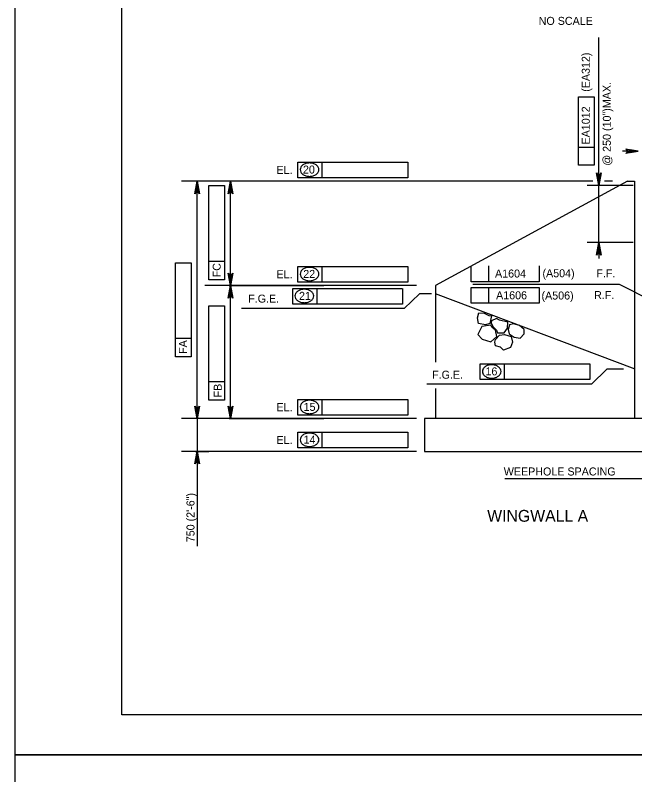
# Model space of a CAD drawing. Extents: x 638340 to 640241, y 295465 to 298435.
# Drawn here: x 638435.5 to 638667.6, y 297834 to 298118.7 of the extents above; entities that cross this region are included whole.
import ezdxf

# ---------------------------------------------------------------- set-up
doc = ezdxf.new("R2010")
doc.units = 0
for name, color, linetype in [('1', 7, 'Continuous'), ('10', 7, 'Continuous'), ('2', 7, 'Continuous'), ('3', 7, 'Continuous'), ('4', 7, 'Continuous'), ('PLT-BNDY', 7, 'Continuous')]:
    doc.layers.add(name, color=color, linetype=linetype)

# ---------------------------------------------------------------- blocks, each defined once
blk = doc.blocks.new('ROCK')
at = {"layer": '4'}
for points in [[(2.36725, 1.088), (2.2065, 0.82625), (2.378625, 0.506625), (2.66975, 0.3095), (3.128875, 0.403375), (3.48475, 0.6775), (3.4915, 1.123375), (3.25625, 1.36725), (2.783625, 1.308375)], [(1.10175, -0.02725), (1.4015, -0.159125), (1.78825, -0.148875), (1.980875, -0.266), (2.343375, 0.09475), (2.27875, 0.5505), (1.969375, 0.883), (1.4225, 0.553625), (1.152875, 0.479), (1.0105, 0.082)], [(0.74675, 0.359875), (0.882, 0.16), (1.072875, -0.144), (0.892, -0.457375), (0.448125, -0.758625), (0.1, -0.49325), (-0.095, -0.146375), (0.202875, 0.1025), (0.579125, 0.219875)], [(2.231375, -0.71725), (2.2025, -0.266375), (2.45475, 0.037125), (2.9085, 0.28875), (3.2995, 0.047625), (3.46875, -0.344), (3.231625, -0.855), (2.92, -0.860375), (2.5765, -1.054625), (2.340375, -0.904375)], [(1.2085, -0.192875), (0.778375, -0.737625), (1.008375, -1.391375), (1.48725, -1.396875), (2.09825, -1.106625), (2.133375, -0.486375), (1.723125, -0.203375), (1.37425, -0.239875)]]:
    blk.add_lwpolyline(points, close=True, dxfattribs=at)
blk = doc.blocks.new('V')
at = {"layer": '1'}
blk.add_line((0, 0), (0, 0), dxfattribs=at)

msp = doc.modelspace()

# ---------------------------------------------------------------- linework, layer by layer
at = {"layer": '10'}
for p, q in [((638664.88, 298056.46), (638592.95, 298017.33)), ((638664.88, 298056.46), (638667.54, 298056.46)), ((638667.54, 298056.46), (638667.54, 297967.5)), ((638592.95, 298017.33), (638592.95, 297988.6)), ((638667.76, 297985.96), (638592.95, 298014.26)), ((638592.95, 297978.83), (638592.95, 297967.5)), ((638588.85, 297967.5), (638588.85, 297955.2)), ((638750.07, 297967.5), (638588.85, 297967.5)), ((638588.85, 297955.2), (638970.09, 297955.2))]:
    msp.add_line(p, q, dxfattribs=at)
at = {"layer": '2'}
for p, q in [((638475.46, 297856.46), (638475.46, 298420.46)), ((639261.46, 297856.46), (638475.46, 297856.46))]:
    msp.add_line(p, q, dxfattribs=at)
at = {"layer": '3'}
for p, q in [((638654.18, 298060.82), (638654.18, 298110.29)), ((638646.57, 298062.5), (638646.57, 298088.04)), ((638646.57, 298088.04), (638652.48, 298088.04)), ((638652.48, 298088.04), (638652.48, 298062.5)), ((638652.48, 298069.1), (638646.57, 298069.1)), ((638668.89, 298067.71), (638663, 298067.71)), ((638541.38, 298063.64), (638550.55, 298063.64)), ((638541.38, 298057.74), (638541.38, 298063.64)), ((638550.55, 298057.74), (638550.55, 298063.64)), ((638550.55, 298063.64), (638582.59, 298063.64)), ((638582.59, 298063.64), (638582.59, 298057.74)), ((638652.48, 298062.5), (638646.57, 298062.5)), ((638654.18, 298057.87), (638654.18, 298060.82)), ((638651.98, 298056.46), (638497.83, 298056.46)), ((638503.95, 298056.46), (638499.18, 298056.46)), ((638511.15, 298056.46), (638499.18, 298056.46)), ((638503.61, 297967.5), (638503.61, 298056.46)), ((638551.27, 298056.46), (638511.73, 298056.46)), ((638516.16, 298017.33), (638516.16, 298056.46)), ((638582.59, 298057.74), (638541.38, 298057.74)), ((638659.35, 298056.46), (638656.24, 298056.46)), ((638508.05, 298054.84), (638513.95, 298054.84)), ((638508.05, 298026.38), (638508.05, 298054.84)), ((638513.95, 298054.84), (638513.95, 298019.54)), ((638666.99, 298054.92), (638649.75, 298054.92)), ((638654.18, 298033.44), (638654.18, 298054.92)), ((638666.99, 298033.44), (638649.75, 298033.44)), ((638654.18, 298030.49), (638654.18, 298027.54)), ((638495.54, 298025.9), (638501.45, 298025.9)), ((638495.54, 297997.45), (638495.54, 298025.9)), ((638501.45, 298025.9), (638501.45, 297990.6)), ((638508.05, 298019.54), (638508.05, 298026.38)), ((638513.95, 298026.38), (638508.05, 298026.38)), ((638541.38, 298024.52), (638550.55, 298024.52)), ((638541.38, 298018.61), (638541.38, 298024.52)), ((638550.55, 298018.61), (638550.55, 298024.52)), ((638550.55, 298024.52), (638582.59, 298024.52)), ((638582.59, 298024.52), (638582.59, 298018.61)), ((638606.31, 298018.81), (638606.31, 298024.72)), ((638612.9, 298018.81), (638612.9, 298024.72)), ((638631.85, 298024.72), (638631.85, 298018.81)), ((638513.95, 298019.54), (638508.05, 298019.54)), ((638585.86, 298017.33), (638506.55, 298017.33)), ((638551.27, 298017.33), (638511.73, 298017.33)), ((638557.68, 298017.33), (638511.73, 298017.33)), ((638515.58, 298017.33), (638551.1, 298017.33)), ((638516.16, 297967.5), (638516.16, 298017.33)), ((638582.59, 298018.61), (638541.38, 298018.61)), ((638631.85, 298018.81), (638606.31, 298018.81)), ((638606.31, 298010.73), (638606.31, 298016.63)), ((638606.31, 298016.63), (638631.85, 298016.63)), ((638606.98, 298017.93), (638661.74, 298017.93)), ((638612.9, 298010.73), (638612.9, 298016.63)), ((638631.85, 298016.63), (638631.85, 298010.73)), ((638661.74, 298017.93), (638684.2, 298006.45)), ((638539.44, 298010.39), (638539.44, 298016.3)), ((638539.44, 298016.3), (638548.62, 298016.3)), ((638548.61, 298010.39), (638548.61, 298016.3)), ((638548.61, 298016.3), (638580.48, 298016.3)), ((638580.65, 298016.3), (638580.65, 298010.39)), ((638586.97, 298014.26), (638581.25, 298008.75)), ((638508.05, 298009.7), (638513.95, 298009.7)), ((638508.05, 297981.25), (638508.05, 298009.7)), ((638513.95, 298009.7), (638513.95, 297974.4)), ((638581.25, 298008.75), (638520.23, 298008.75)), ((638580.65, 298010.39), (638539.44, 298010.39)), ((638631.85, 298010.73), (638606.31, 298010.73)), ((638495.54, 297990.6), (638495.54, 297997.45)), ((638501.45, 297997.45), (638495.54, 297997.45)), ((638501.45, 297990.6), (638495.54, 297990.6)), ((638609.64, 297988), (638618.82, 297988)), ((638609.64, 297982.1), (638609.64, 297988)), ((638618.82, 297982.1), (638618.82, 297988)), ((638618.82, 297988), (638650.86, 297988)), ((638650.86, 297988), (638650.86, 297982.1)), ((638657.17, 297985.96), (638651.46, 297980.45)), ((638663.43, 297985.96), (638657.17, 297985.96)), ((638508.05, 297974.4), (638508.05, 297981.25)), ((638513.95, 297981.25), (638508.05, 297981.25)), ((638651.46, 297980.45), (638589.77, 297980.45)), ((638650.86, 297982.1), (638609.64, 297982.1)), ((638513.95, 297974.4), (638508.05, 297974.4)), ((638541.38, 297974.69), (638550.55, 297974.69)), ((638541.38, 297968.78), (638541.38, 297974.69)), ((638550.55, 297968.78), (638550.55, 297974.69)), ((638550.55, 297974.69), (638582.59, 297974.69)), ((638582.59, 297974.69), (638582.59, 297968.78)), ((638582.59, 297968.78), (638541.38, 297968.78)), ((638585.86, 297967.5), (638497.83, 297967.5)), ((638503.95, 297967.5), (638499.18, 297967.5)), ((638511.15, 297967.5), (638499.18, 297967.5)), ((638503.61, 297967.5), (638503.61, 297955.2)), ((638557.68, 297967.5), (638511.73, 297967.5)), ((638515.58, 297967.5), (638551.1, 297967.5)), ((638541.38, 297962.38), (638550.55, 297962.38)), ((638541.38, 297956.48), (638541.38, 297962.38)), ((638550.55, 297956.48), (638550.55, 297962.38)), ((638550.55, 297962.38), (638582.59, 297962.38)), ((638582.59, 297962.38), (638582.59, 297956.48)), ((638585.86, 297955.2), (638497.83, 297955.2)), ((638503.01, 297955.2), (638508.04, 297955.2)), ((638503.61, 297955.2), (638503.61, 297919.61)), ((638582.59, 297956.48), (638541.38, 297956.48)), ((638900.19, 297944.96), (638618.99, 297944.96))]:
    msp.add_line(p, q, dxfattribs=at)
for points in [[(638668.89, 298067.71), (638664.23, 298066.84), (638664.59, 298067.09), (638664.78, 298067.4), (638664.83, 298067.71), (638664.78, 298068.03), (638664.59, 298068.34), (638664.23, 298068.59), (638668.89, 298067.71), (638664.59, 298068.34), (638664.78, 298068.03), (638668.89, 298067.71), (638664.83, 298067.71), (638664.78, 298067.4), (638668.89, 298067.71), (638664.59, 298067.09)], [(638654.18, 298054.92), (638653.31, 298059.58), (638653.56, 298059.22), (638653.87, 298059.04), (638654.18, 298058.98), (638654.49, 298059.04), (638654.81, 298059.22), (638655.05, 298059.58), (638654.18, 298054.92), (638654.81, 298059.22), (638654.49, 298059.04), (638654.18, 298054.92), (638654.18, 298058.98), (638653.87, 298059.04), (638654.18, 298054.92), (638653.56, 298059.22)], [(638503.61, 298056.46), (638504.48, 298051.8), (638504.23, 298052.16), (638503.92, 298052.34), (638503.61, 298052.39), (638503.3, 298052.34), (638502.98, 298052.16), (638502.74, 298051.8), (638503.61, 298056.46), (638502.98, 298052.16), (638503.3, 298052.34), (638503.61, 298056.46), (638503.61, 298052.39), (638503.92, 298052.34), (638503.61, 298056.46), (638504.23, 298052.16)], [(638516.16, 298056.46), (638517.03, 298051.8), (638516.78, 298052.16), (638516.47, 298052.34), (638516.16, 298052.39), (638515.85, 298052.34), (638515.53, 298052.16), (638515.29, 298051.8), (638516.16, 298056.46), (638515.53, 298052.16), (638515.85, 298052.34), (638516.16, 298056.46), (638516.16, 298052.39), (638516.47, 298052.34), (638516.16, 298056.46), (638516.78, 298052.16)], [(638654.18, 298033.44), (638655.05, 298028.78), (638654.81, 298029.14), (638654.49, 298029.33), (638654.18, 298029.38), (638653.87, 298029.33), (638653.56, 298029.14), (638653.31, 298028.78), (638654.18, 298033.44), (638653.56, 298029.14), (638653.87, 298029.33), (638654.18, 298033.44), (638654.18, 298029.38), (638654.49, 298029.33), (638654.18, 298033.44), (638654.81, 298029.14)], [(638516.16, 298017.33), (638515.29, 298021.99), (638515.53, 298021.63), (638515.85, 298021.45), (638516.16, 298021.39), (638516.47, 298021.45), (638516.78, 298021.63), (638517.03, 298021.99), (638516.16, 298017.33), (638516.78, 298021.63), (638516.47, 298021.45), (638516.16, 298017.33), (638516.16, 298021.39), (638515.85, 298021.45), (638516.16, 298017.33), (638515.53, 298021.63)], [(638516.16, 298017.33), (638517.03, 298012.67), (638516.78, 298013.03), (638516.47, 298013.21), (638516.16, 298013.27), (638515.85, 298013.21), (638515.53, 298013.03), (638515.29, 298012.67), (638516.16, 298017.33), (638515.53, 298013.03), (638515.85, 298013.21), (638516.16, 298017.33), (638516.16, 298013.27), (638516.47, 298013.21), (638516.16, 298017.33), (638516.78, 298013.03)], [(638503.61, 297967.5), (638502.74, 297972.16), (638502.98, 297971.8), (638503.3, 297971.62), (638503.61, 297971.56), (638503.92, 297971.62), (638504.23, 297971.8), (638504.48, 297972.16), (638503.61, 297967.5), (638504.23, 297971.8), (638503.92, 297971.62), (638503.61, 297967.5), (638503.61, 297971.56), (638503.3, 297971.62), (638503.61, 297967.5), (638502.98, 297971.8)], [(638516.16, 297967.5), (638515.29, 297972.16), (638515.53, 297971.8), (638515.85, 297971.62), (638516.16, 297971.56), (638516.47, 297971.62), (638516.78, 297971.8), (638517.03, 297972.16), (638516.16, 297967.5), (638516.78, 297971.8), (638516.47, 297971.62), (638516.16, 297967.5), (638516.16, 297971.56), (638515.85, 297971.62), (638516.16, 297967.5), (638515.53, 297971.8)], [(638503.61, 297955.2), (638504.48, 297950.54), (638504.23, 297950.9), (638503.92, 297951.08), (638503.61, 297951.14), (638503.3, 297951.08), (638502.98, 297950.9), (638502.74, 297950.54), (638503.61, 297955.2), (638502.98, 297950.9), (638503.3, 297951.08), (638503.61, 297955.2), (638503.61, 297951.14), (638503.92, 297951.08), (638503.61, 297955.2), (638504.23, 297950.9)]]:
    msp.add_lwpolyline(points, dxfattribs=at)
for points in [[(638665.95, 298068.21), (638665.95, 298067.22), (638668.9, 298067.71)], [(638503.12, 298053.5), (638504.1, 298053.5), (638503.61, 298056.46)], [(638515.67, 298053.5), (638516.65, 298053.5), (638516.16, 298056.46)], [(638653.69, 298057.87), (638654.68, 298057.87), (638654.18, 298054.92)], [(638653.69, 298030.49), (638654.68, 298030.49), (638654.18, 298033.44)], [(638515.67, 298020.28), (638516.65, 298020.28), (638516.16, 298017.33)], [(638515.67, 298014.38), (638516.65, 298014.38), (638516.16, 298017.33)], [(638503.12, 297970.45), (638504.1, 297970.45), (638503.61, 297967.5)], [(638515.67, 297970.45), (638516.65, 297970.45), (638516.16, 297967.5)], [(638503.12, 297952.24), (638504.1, 297952.24), (638503.61, 297955.2)]]:
    msp.add_lwpolyline(points, close=True, dxfattribs=at)
for centre, radius, start, end in [((638544.88, 298060.33), 2.76, 125.6316, 149.9767), ((638545.41, 298059.6), 3.66, 106.5358, 125.6316), ((638545.75, 298058.44), 4.87, 90, 106.5358), ((638545.75, 298058.44), 4.87, 73.4642, 90), ((638546.1, 298059.6), 3.66, 54.3684, 73.4642), ((638546.63, 298060.33), 2.76, 30.0233, 54.3684), ((638544.08, 298060.8), 1.83, 149.9767, 180), ((638544.08, 298060.8), 1.83, 180, 210.0233), ((638544.88, 298061.26), 2.76, 210.0233, 234.3684), ((638546.63, 298061.26), 2.76, 305.6316, 329.9767), ((638547.43, 298060.8), 1.83, 0, 30.0233), ((638547.43, 298060.8), 1.83, 329.9767, 0), ((638545.41, 298062), 3.66, 234.3684, 253.4642), ((638545.75, 298063.16), 4.87, 253.4642, 270), ((638545.75, 298063.16), 4.87, 270, 286.5358), ((638546.1, 298062), 3.66, 286.5358, 305.6316), ((638544.08, 298021.67), 1.83, 149.9767, 180), ((638544.88, 298021.21), 2.76, 125.6316, 149.9767), ((638545.41, 298020.47), 3.66, 106.5358, 125.6316), ((638545.75, 298019.31), 4.87, 90, 106.5358), ((638545.75, 298019.31), 4.87, 73.4642, 90), ((638546.1, 298020.47), 3.66, 54.3684, 73.4642), ((638546.63, 298021.21), 2.76, 30.0233, 54.3684), ((638547.43, 298021.67), 1.83, 0, 30.0233), ((638544.08, 298021.67), 1.83, 180, 210.0233), ((638544.88, 298022.14), 2.76, 210.0233, 234.3684), ((638545.41, 298022.87), 3.66, 234.3684, 253.4642), ((638545.75, 298024.03), 4.87, 253.4642, 270), ((638545.75, 298024.03), 4.87, 270, 286.5358), ((638546.1, 298022.87), 3.66, 286.5358, 305.6316), ((638546.63, 298022.14), 2.76, 305.6316, 329.9767), ((638547.43, 298021.67), 1.83, 329.9767, 0), ((638542.14, 298013.45), 1.83, 149.9767, 180), ((638542.95, 298012.99), 2.76, 125.6316, 149.9767), ((638543.47, 298012.25), 3.66, 106.5358, 125.6316), ((638543.82, 298011.09), 4.87, 90, 106.5358), ((638543.82, 298011.09), 4.87, 73.4642, 90), ((638544.16, 298012.25), 3.66, 54.3684, 73.4642), ((638544.69, 298012.99), 2.76, 30.0233, 54.3684), ((638545.5, 298013.45), 1.83, 0, 30.0233), ((638542.14, 298013.45), 1.83, 180, 210.0233), ((638542.95, 298013.92), 2.76, 210.0233, 234.3684), ((638543.47, 298014.65), 3.66, 234.3684, 253.4642), ((638543.82, 298015.81), 4.87, 253.4642, 270), ((638543.82, 298015.81), 4.87, 270, 286.5358), ((638544.16, 298014.65), 3.66, 286.5358, 305.6316), ((638544.69, 298013.92), 2.76, 305.6316, 329.9767), ((638545.5, 298013.45), 1.83, 329.9767, 0), ((638612.35, 297985.16), 1.83, 149.9767, 180), ((638612.35, 297985.16), 1.83, 180, 210.0233), ((638613.15, 297984.69), 2.76, 125.6316, 149.9767), ((638613.68, 297983.96), 3.66, 106.5358, 125.6316), ((638614.02, 297982.8), 4.87, 90, 106.5358), ((638614.02, 297982.8), 4.87, 73.4642, 90), ((638614.37, 297983.96), 3.66, 54.3684, 73.4642), ((638614.89, 297984.69), 2.76, 30.0233, 54.3684), ((638615.7, 297985.16), 1.83, 0, 30.0233), ((638615.7, 297985.16), 1.83, 329.9767, 0), ((638613.15, 297985.62), 2.76, 210.0233, 234.3684), ((638613.68, 297986.36), 3.66, 234.3684, 253.4642), ((638614.02, 297987.52), 4.87, 253.4642, 270), ((638614.02, 297987.52), 4.87, 270, 286.5358), ((638614.37, 297986.36), 3.66, 286.5358, 305.6316), ((638614.89, 297985.62), 2.76, 305.6316, 329.9767), ((638545.41, 297970.64), 3.66, 106.5358, 125.6316), ((638545.75, 297969.48), 4.87, 90, 106.5358), ((638545.75, 297969.48), 4.87, 73.4642, 90), ((638546.1, 297970.64), 3.66, 54.3684, 73.4642), ((638544.08, 297971.84), 1.83, 149.9767, 180), ((638544.08, 297971.84), 1.83, 180, 210.0233), ((638544.88, 297971.38), 2.76, 125.6316, 149.9767), ((638544.88, 297972.31), 2.76, 210.0233, 234.3684), ((638546.63, 297971.38), 2.76, 30.0233, 54.3684), ((638546.63, 297972.31), 2.76, 305.6316, 329.9767), ((638547.43, 297971.84), 1.83, 0, 30.0233), ((638547.43, 297971.84), 1.83, 329.9767, 0), ((638545.41, 297973.04), 3.66, 234.3684, 253.4642), ((638545.75, 297974.2), 4.87, 253.4642, 270), ((638545.75, 297974.2), 4.87, 270, 286.5358), ((638546.1, 297973.04), 3.66, 286.5358, 305.6316), ((638544.08, 297959.54), 1.83, 149.9767, 180), ((638544.08, 297959.54), 1.83, 180, 210.0233), ((638544.88, 297959.07), 2.76, 125.6316, 149.9767), ((638545.41, 297958.34), 3.66, 106.5358, 125.6316), ((638545.75, 297957.18), 4.87, 90, 106.5358), ((638545.75, 297957.18), 4.87, 73.4642, 90), ((638546.1, 297958.34), 3.66, 54.3684, 73.4642), ((638546.63, 297959.07), 2.76, 30.0233, 54.3684), ((638547.43, 297959.54), 1.83, 0, 30.0233), ((638547.43, 297959.54), 1.83, 329.9767, 0), ((638544.88, 297960), 2.76, 210.0233, 234.3684), ((638545.41, 297960.74), 3.66, 234.3684, 253.4642), ((638545.75, 297961.9), 4.87, 253.4642, 270), ((638545.75, 297961.9), 4.87, 270, 286.5358), ((638546.1, 297960.74), 3.66, 286.5358, 305.6316), ((638546.63, 297960), 2.76, 305.6316, 329.9767)]:
    msp.add_arc(centre, radius, start, end, dxfattribs=at)
at = {"layer": '4'}
msp.add_line((638591.41, 298014.26), (638586.97, 298014.26), dxfattribs=at)
at = {"layer": 'PLT-BNDY'}
for points in [[(638435.46, 298435.46), (639276.46, 298435.46), (639276.46, 297841.46), (638435.46, 297841.46)], [(638435.46, 297841.46), (639276.46, 297841.46), (639276.46, 297247.46), (638435.46, 297247.46)]]:
    msp.add_lwpolyline(points, close=True, dxfattribs=at)

# ---------------------------------------------------------------- block references
at = {"layer": '3', "xscale": 0.78743606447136, "yscale": 0.78743606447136}
for p in [(638564.69, 298024.6), (638564.55, 298016.3)]:
    msp.add_blockref('V', p, dxfattribs=at)
at = {"layer": '3', "xscale": 4.921475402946, "yscale": 4.921475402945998, "rotation": -44.503733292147}
msp.add_blockref('ROCK', (638610.1, 298007.34), dxfattribs=at)

# ---------------------------------------------------------------- texts
at = {"layer": '3'}
for s, height, p in [('NO SCALE', 3, (638631.63, 298115.07)), ('NO SCALE', 3, (638631.63, 298115.07)), ('EL.', 3, (638533.36, 298059.22)), ('20', 3, (638543.29, 298059.34)), ('EL.', 3, (638533.36, 298020.1)), ('22', 3, (638543.4, 298020.21)), ('A1604', 3, (638615.27, 298020.36)), ('(A504)', 3, (638633.05, 298020.47)), ('F.F.', 3, (638653.25, 298020.44)), ('F.G.E.', 3, (638522.77, 298010.96)), ('21', 3, (638541.81, 298011.99)), ('A1606', 3, (638615.66, 298012.21)), ('(A506)', 3, (638632.69, 298012.12)), ('R.F.', 3, (638652.39, 298012.29)), ('F.G.E.', 3, (638591.69, 297982.43)), ('16', 3, (638611.69, 297983.69)), ('EL.', 3, (638533.36, 297970.27)), ('15', 3, (638543.54, 297970.38)), ('EL.', 3, (638533.36, 297957.96)), ('14', 3, (638543.51, 297958.08)), ('WEEPHOLE SPACING', 3.0001, (638618.55, 297946.16)), ('WINGWALL A', 4.429, (638612.34, 297928.82))]:
    msp.add_text(s, height=height, dxfattribs=at).set_placement(p)
for s, height, p in [('(EA312)', 3, (638650.77, 298089.98)), ('@ 250 (10")MAX.', 3.0001, (638658.66, 298062.29)), ('EA1012', 3, (638650.77, 298070.24)), ('FC', 3, (638512.47, 298020.44)), ('FA', 3, (638499.79, 297991.74)), ('FB', 3, (638512.86, 297975.43)), ('750 (2\'-6")', 3.0001, (638502.65, 297921.14))]:
    msp.add_text(s, height=height, rotation=90, dxfattribs=at).set_placement(p)

doc.saveas('drawing.dxf')
